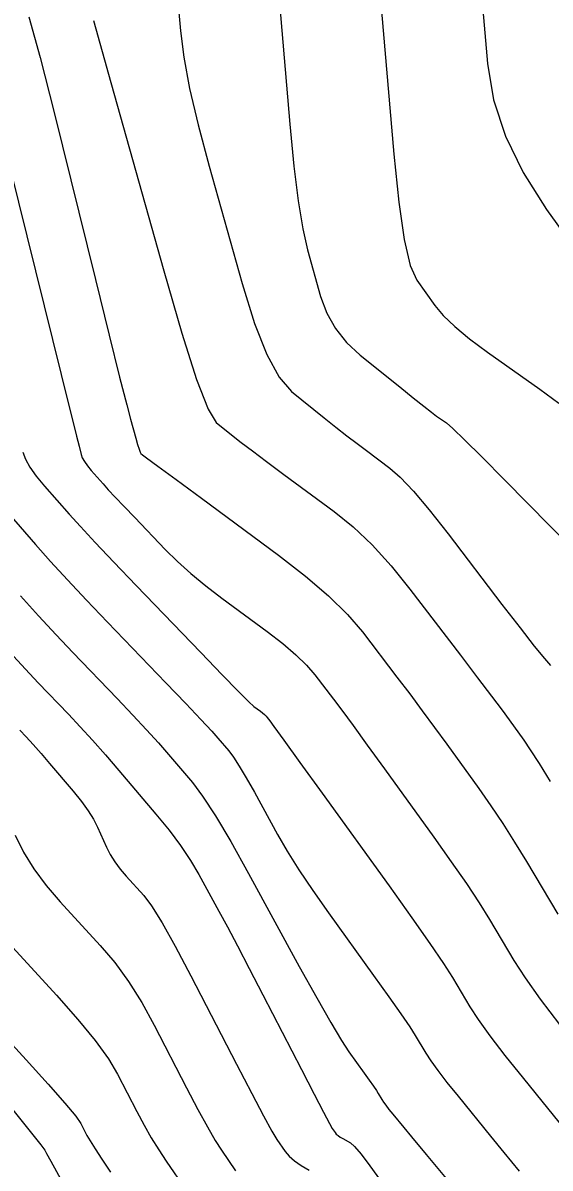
# Model space of a CAD drawing. Extents: x 2082232 to 2083549, y 592624 to 593832.
# Drawn here: x 2082588.99 to 2082604.62, y 593780.9 to 593814.81 of the extents above; entities that cross this region are included whole.
import ezdxf

# ---------------------------------------------------------------- set-up
doc = ezdxf.new("R2010")
doc.units = 0
doc.layers.add('DT_X_Contour_Major', color=7, linetype='Continuous')
doc.layers.add('DT_X_Contour_Minor', color=7, linetype='Continuous')

msp = doc.modelspace()

# ---------------------------------------------------------------- linework, layer by layer
at = {"layer": 'DT_X_Contour_Major'}
for points in [[(2082596.595, 593815.4), (2082596.907, 593811.814), (2082597.028, 593810.573), (2082597.155, 593809.539), (2082597.29, 593808.712), (2082597.432, 593808.092), (2082597.819, 593806.714), (2082598.001, 593806.218), (2082598.257, 593805.762), (2082598.586, 593805.347), (2082598.989, 593804.973), (2082600.161, 593804.03), (2082600.559, 593803.711), (2082600.875, 593803.461), (2082601.107, 593803.281), (2082601.257, 593803.169), (2082601.546, 593802.965), (2082601.735, 593802.802), (2082602.086, 593802.466), (2082602.599, 593801.957), (2082603.274, 593801.275), (2082605.29, 593799.226)], [(2082588.99, 593802.103), (2082589.066, 593801.895), (2082589.198, 593801.659), (2082589.388, 593801.392), (2082589.634, 593801.095), (2082590.366, 593800.264), (2082590.696, 593799.899), (2082591.136, 593799.424), (2082591.687, 593798.842), (2082592.349, 593798.151), (2082594.262, 593796.163), (2082594.899, 593795.505), (2082595.374, 593795.019), (2082595.688, 593794.706), (2082595.84, 593794.567), (2082596.032, 593794.426), (2082596.098, 593794.375), (2082596.154, 593794.327), (2082596.199, 593794.283), (2082596.234, 593794.243), (2082596.313, 593794.14), (2082596.432, 593793.977), (2082596.729, 593793.567), (2082597.206, 593792.908), (2082597.861, 593792.002), (2082599.845, 593789.255), (2082600.521, 593788.313), (2082601.059, 593787.547), (2082601.46, 593786.957), (2082601.723, 593786.543), (2082602.242, 593785.673), (2082602.487, 593785.296), (2082602.833, 593784.816), (2082603.28, 593784.234), (2082603.827, 593783.549), (2082605.422, 593781.586)], [(2082588.759, 593790.758), (2082589.012, 593790.256), (2082589.319, 593789.759), (2082589.68, 593789.268), (2082590.097, 593788.782), (2082591.28, 593787.493), (2082591.714, 593786.983), (2082592.126, 593786.42), (2082592.517, 593785.803), (2082592.887, 593785.133), (2082593.846, 593783.275), (2082594.18, 593782.637), (2082594.463, 593782.116), (2082594.696, 593781.712), (2082594.878, 593781.426), (2082595.296, 593780.817)]]:
    msp.add_lwpolyline(points, dxfattribs=at)
at = {"layer": 'DT_X_Contour_Minor'}
for points in [[(2082593.498, 593816.438), (2082593.66, 593814.574), (2082593.76, 593813.799), (2082593.935, 593812.873), (2082594.187, 593811.796), (2082594.515, 593810.568), (2082595.492, 593807.092), (2082595.858, 593805.914), (2082596.223, 593804.99), (2082596.588, 593804.318), (2082596.952, 593803.9), (2082597.92, 593803.12), (2082598.271, 593802.84), (2082598.596, 593802.585), (2082598.897, 593802.354), (2082599.173, 593802.148), (2082599.874, 593801.63), (2082600.179, 593801.363), (2082600.568, 593800.948), (2082601.04, 593800.387), (2082601.596, 593799.678), (2082603.19, 593797.593), (2082603.729, 593796.893), (2082604.149, 593796.357), (2082604.451, 593795.985), (2082604.634, 593795.777)], [(2082602.515, 593816.457), (2082602.763, 593813.607), (2082602.943, 593812.536), (2082603.295, 593811.459), (2082603.819, 593810.378), (2082604.517, 593809.291), (2082606.607, 593806.386)], [(2082589.169, 593814.993), (2082589.501, 593813.792), (2082589.917, 593812.156), (2082591.141, 593807.212), (2082591.55, 593805.564), (2082591.859, 593804.325), (2082592.069, 593803.498), (2082592.178, 593803.08), (2082592.337, 593802.515), (2082592.392, 593802.327), (2082592.435, 593802.19), (2082592.469, 593802.101), (2082592.491, 593802.063), (2082592.537, 593802.025), (2082592.66, 593801.934), (2082592.992, 593801.688), (2082593.534, 593801.288), (2082594.287, 593800.733), (2082596.573, 593799.046), (2082597.371, 593798.43), (2082598.051, 593797.846), (2082598.612, 593797.296), (2082599.055, 593796.777), (2082600.078, 593795.439), (2082600.459, 593794.938), (2082600.832, 593794.44), (2082601.198, 593793.943), (2082601.558, 593793.449), (2082602.508, 593792.135), (2082602.863, 593791.63), (2082603.217, 593791.102), (2082603.569, 593790.551), (2082603.919, 593789.977), (2082604.851, 593788.416)], [(2082591.084, 593814.881), (2082591.599, 593813.045), (2082593.166, 593807.469), (2082593.704, 593805.62), (2082594.142, 593804.256), (2082594.481, 593803.376), (2082594.721, 593802.981), (2082595.229, 593802.573), (2082595.465, 593802.387), (2082595.794, 593802.137), (2082596.216, 593801.821), (2082596.73, 593801.44), (2082598.224, 593800.338), (2082598.784, 593799.885), (2082599.344, 593799.351), (2082599.905, 593798.738), (2082600.466, 593798.045), (2082601.961, 593796.089), (2082602.472, 593795.419), (2082602.883, 593794.876), (2082603.195, 593794.461), (2082603.407, 593794.173), (2082603.839, 593793.574), (2082604.034, 593793.289), (2082604.296, 593792.88), (2082604.624, 593792.349)], [(2082599.621, 593815.162), (2082599.991, 593810.924), (2082600.137, 593809.499), (2082600.299, 593808.401), (2082600.476, 593807.631), (2082600.668, 593807.189), (2082601.203, 593806.446), (2082601.451, 593806.151), (2082601.795, 593805.822), (2082602.234, 593805.46), (2082602.768, 593805.065), (2082604.32, 593803.968), (2082604.884, 593803.552)], [(2082588.609, 593810.545), (2082590.131, 593804.396), (2082590.583, 593802.572), (2082590.656, 593802.276), (2082590.715, 593802.033), (2082590.751, 593801.935), (2082590.814, 593801.823), (2082590.904, 593801.696), (2082591.02, 593801.556), (2082591.367, 593801.162), (2082591.523, 593800.989), (2082591.732, 593800.765), (2082591.993, 593800.489), (2082592.307, 593800.161), (2082593.213, 593799.22), (2082593.573, 593798.865), (2082593.973, 593798.506), (2082594.413, 593798.142), (2082594.894, 593797.775), (2082596.23, 593796.79), (2082596.694, 593796.433), (2082597.084, 593796.1), (2082597.401, 593795.793), (2082597.645, 593795.51), (2082598.196, 593794.789), (2082598.445, 593794.458), (2082598.781, 593794.003), (2082599.202, 593793.426), (2082599.709, 593792.726), (2082601.177, 593790.695), (2082601.692, 593789.972), (2082602.138, 593789.325), (2082602.514, 593788.754), (2082602.821, 593788.26), (2082603.547, 593787.044), (2082603.879, 593786.53), (2082604.33, 593785.898), (2082604.902, 593785.149)], [(2082588.247, 593800.634), (2082589.365, 593799.366), (2082589.812, 593798.866), (2082590.318, 593798.316), (2082590.881, 593797.715), (2082591.502, 593797.065), (2082593.234, 593795.266), (2082593.818, 593794.657), (2082594.269, 593794.182), (2082594.588, 593793.84), (2082594.775, 593793.631), (2082595.098, 593793.251), (2082595.236, 593793.068), (2082595.408, 593792.803), (2082595.614, 593792.456), (2082595.854, 593792.028), (2082596.538, 593790.778), (2082596.825, 593790.281), (2082597.174, 593789.728), (2082597.583, 593789.118), (2082598.053, 593788.453), (2082599.389, 593786.605), (2082599.842, 593785.973), (2082600.199, 593785.467), (2082600.46, 593785.084), (2082600.625, 593784.825), (2082600.937, 593784.302), (2082601.085, 593784.075), (2082601.293, 593783.786), (2082601.562, 593783.435), (2082601.892, 593783.023), (2082602.852, 593781.841), (2082603.244, 593781.362), (2082603.699, 593780.809)], [(2082588.918, 593797.845), (2082589.455, 593797.253), (2082589.974, 593796.693), (2082590.476, 593796.166), (2082591.789, 593794.801), (2082592.253, 593794.314), (2082592.661, 593793.876), (2082593.012, 593793.489), (2082593.307, 593793.15), (2082594.018, 593792.314), (2082594.321, 593791.911), (2082594.7, 593791.328), (2082595.152, 593790.565), (2082595.68, 593789.623), (2082597.186, 593786.871), (2082597.701, 593785.939), (2082598.118, 593785.206), (2082598.436, 593784.672), (2082598.655, 593784.338), (2082599.108, 593783.711), (2082599.261, 593783.497), (2082599.382, 593783.325), (2082599.471, 593783.196), (2082599.527, 593783.108), (2082599.633, 593782.931), (2082599.683, 593782.854), (2082599.753, 593782.756), (2082599.844, 593782.637), (2082599.956, 593782.497), (2082600.282, 593782.097), (2082600.508, 593781.822), (2082600.944, 593781.298), (2082601.589, 593780.525)], [(2082588.592, 593796.191), (2082589.067, 593795.671), (2082589.449, 593795.266), (2082590.344, 593794.336), (2082590.689, 593793.97), (2082591.053, 593793.571), (2082591.437, 593793.137), (2082591.839, 593792.669), (2082592.937, 593791.377), (2082593.325, 593790.902), (2082593.666, 593790.446), (2082593.96, 593790.009), (2082594.207, 593789.591), (2082594.804, 593788.502), (2082595.053, 593788.041), (2082595.353, 593787.475), (2082595.704, 593786.804), (2082596.106, 593786.027), (2082597.247, 593783.817), (2082597.625, 593783.087), (2082597.904, 593782.552), (2082598.083, 593782.213), (2082598.163, 593782.07), (2082598.245, 593781.951), (2082598.283, 593781.906), (2082598.334, 593781.861), (2082598.399, 593781.816), (2082598.477, 593781.77), (2082598.704, 593781.648), (2082598.825, 593781.541), (2082599.017, 593781.314), (2082599.28, 593780.965), (2082599.614, 593780.496)], [(2082588.899, 593793.871), (2082589.088, 593793.67), (2082589.299, 593793.438), (2082589.53, 593793.175), (2082589.782, 593792.882), (2082590.483, 593792.057), (2082590.725, 593791.758), (2082590.926, 593791.482), (2082591.087, 593791.227), (2082591.206, 593790.995), (2082591.469, 593790.405), (2082591.58, 593790.184), (2082591.715, 593789.966), (2082591.873, 593789.751), (2082592.056, 593789.538), (2082592.575, 593788.972), (2082592.809, 593788.664), (2082593.12, 593788.164), (2082593.509, 593787.473), (2082593.975, 593786.59), (2082595.323, 593783.979), (2082595.777, 593783.105), (2082596.128, 593782.442), (2082596.376, 593781.99), (2082596.521, 593781.748), (2082596.771, 593781.384), (2082596.885, 593781.247), (2082597.041, 593781.11), (2082597.239, 593780.971), (2082597.478, 593780.831)], [(2082588.138, 593788.026), (2082589.985, 593786.014), (2082590.618, 593785.302), (2082591.131, 593784.675), (2082591.525, 593784.133), (2082591.798, 593783.676), (2082592.369, 593782.571), (2082592.583, 593782.169), (2082592.799, 593781.79), (2082593.017, 593781.435), (2082593.235, 593781.103), (2082593.821, 593780.25)], [(2082587.101, 593786.265), (2082589.086, 593784.104), (2082589.745, 593783.378), (2082590.236, 593782.822), (2082590.557, 593782.436), (2082590.71, 593782.219), (2082590.891, 593781.867), (2082590.986, 593781.701), (2082591.135, 593781.464), (2082591.337, 593781.157), (2082591.593, 593780.781)], [(2082588.69, 593782.62), (2082589.206, 593781.98), (2082589.523, 593781.582), (2082589.642, 593781.426), (2082589.693, 593781.333), (2082589.821, 593781.1), (2082590.658, 593779.574)]]:
    msp.add_lwpolyline(points, dxfattribs=at)

doc.saveas('drawing.dxf')
